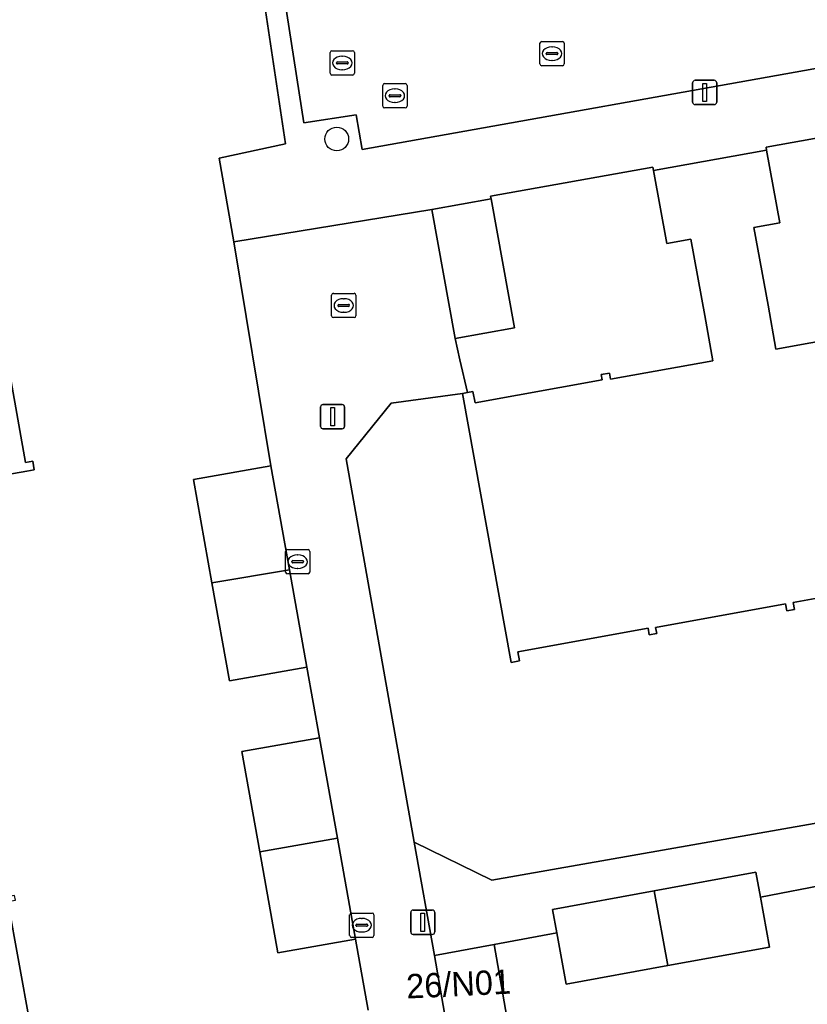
# Model space of a CAD drawing. Extents: x 157793 to 159380, y 380877 to 382313.
# Drawn here: x 158624.8 to 158657.22, y 381500.77 to 381541.31 of the extents above; entities that cross this region are included whole.
import ezdxf

# ---------------------------------------------------------------- set-up
doc = ezdxf.new("R2010")
doc.units = 0
for name, color, linetype in [('IMGEO_Boom', 7, 'Continuous'), ('IMGEO_Erf', 7, 'Continuous'), ('IMGEO_Kolk', 7, 'Continuous'), ('IMGEO_Lichtmast', 7, 'Continuous'), ('IMGEO_Pand', 7, 'Continuous'), ('IMGEO_Pand_nummerreeks', 7, 'Continuous'), ('IMGEO_Rijbaan_lokaal_open', 7, 'Continuous'), ('IMGEO_Rioolput', 7, 'Continuous'), ('IMGEO_Voetpad_open', 7, 'Continuous')]:
    doc.layers.add(name, color=color, linetype=linetype)

msp = doc.modelspace()

# ---------------------------------------------------------------- linework, layer by layer
at = {"layer": 'IMGEO_Boom'}
msp.add_circle((158637.848, 381536.398), 0.489, dxfattribs=at)
at = {"layer": 'IMGEO_Erf'}
for points in [[(158639.138, 381500.529), (158638.617, 381503.453), (158635.427, 381502.885), (158634.686, 381507.04), (158633.948, 381511.174), (158637.138, 381511.742), (158636.619, 381514.656), (158633.429, 381514.088), (158632.71, 381518.117), (158631.95, 381522.377), (158635.14, 381522.945), (158633.616, 381532.167), (158633.015, 381535.609), (158635.744, 381536.199), (158634.873, 381541.963)], [(158624.126, 381528.191), (158625.032, 381523.075), (158625.334, 381523.129), (158625.397, 381522.776), (158625.094, 381522.722), (158621.313, 381522.064)], [(158661.919, 381518.273), (158656.639, 381517.319), (158656.692, 381517.024), (158656.375, 381516.967), (158656.323, 381517.255), (158650.974, 381516.289), (158651.02, 381516.036), (158650.714, 381515.981), (158650.664, 381516.255), (158645.304, 381515.288), (158645.373, 381514.907), (158645.027, 381514.844), (158643.027, 381525.923), (158640.092, 381525.518), (158638.232, 381523.226), (158641.037, 381507.442), (158644.23, 381505.876), (158680.054, 381512.186)], [(158686.062, 381485.031), (158682.655, 381504.544), (158678.14, 381507.202), (158673.946, 381506.436), (158669.762, 381505.672), (158669.38, 381507.764), (158666.471, 381507.228), (158666.855, 381505.128), (158662.688, 381504.366), (158658.518, 381503.604), (158658.131, 381505.726), (158655.289, 381505.176), (158655.664, 381503.126), (158651.474, 381502.36), (158647.293, 381501.596), (158646.907, 381503.707), (158644.329, 381503.23), (158644.892, 381500)], [(158624.311, 381504.995), (158625.211, 381500)]]:
    msp.add_lwpolyline(points, dxfattribs=at)
for points in [[(158655.519, 381536.066), (158655.541, 381535.943), (158656.081, 381532.949), (158655.022, 381532.758), (158655.601, 381529.552), (158655.926, 381527.749), (158660.092, 381528.501), (158660.043, 381528.771), (158660.464, 381528.847), (158660.509, 381528.597), (158665.945, 381529.578), (158665.675, 381531.072), (158665.603, 381531.36), (158665.419, 381532.234), (158663.013, 381531.8), (158662.059, 381537.083), (158662.033, 381537.225)], [(158650.865, 381535.238), (158644.183, 381534.046), (158644.207, 381533.932), (158645.165, 381528.624), (158642.721, 381528.183), (158642.92, 381527.308), (158643.227, 381525.959), (158643.455, 381526.001), (158643.54, 381525.531), (158648.768, 381526.475), (158648.727, 381526.698), (158649.075, 381526.761), (158649.122, 381526.504), (158653.33, 381527.264), (158652.994, 381529.127), (158652.425, 381532.276), (158651.43, 381532.096), (158650.888, 381535.103)]]:
    msp.add_lwpolyline(points, close=True, dxfattribs=at)
at = {"layer": 'IMGEO_Kolk'}
for p, q in [((158646.21, 381539.488), (158646.21, 381540.34)), ((158646.285, 381540.414), (158647.137, 381540.414)), ((158647.211, 381540.34), (158647.211, 381539.488)), ((158646.469, 381539.908), (158646.469, 381539.92)), ((158646.907, 381539.871), (158646.509, 381539.871)), ((158646.512, 381539.957), (158646.91, 381539.957)), ((158646.698, 381540.194), (158646.723, 381540.194)), ((158646.953, 381539.92), (158646.953, 381539.908)), ((158646.721, 381539.634), (158646.696, 381539.634)), ((158647.137, 381539.414), (158646.285, 381539.414)), ((158637.636, 381529.117), (158637.636, 381529.969)), ((158637.711, 381530.043), (158638.563, 381530.043)), ((158638.124, 381529.823), (158638.149, 381529.823)), ((158638.637, 381529.969), (158638.637, 381529.117)), ((158637.895, 381529.537), (158637.895, 381529.549)), ((158638.333, 381529.5), (158637.935, 381529.5)), ((158637.938, 381529.586), (158638.336, 381529.586)), ((158638.379, 381529.549), (158638.379, 381529.537)), ((158638.563, 381529.043), (158637.711, 381529.043)), ((158638.147, 381529.263), (158638.122, 381529.263)), ((158635.74, 381518.567), (158635.74, 381519.419)), ((158635.815, 381519.493), (158636.667, 381519.493)), ((158636.228, 381519.273), (158636.253, 381519.273)), ((158636.741, 381519.419), (158636.741, 381518.567)), ((158635.999, 381518.987), (158635.999, 381518.999)), ((158636.437, 381518.95), (158636.039, 381518.95)), ((158636.042, 381519.036), (158636.44, 381519.036)), ((158636.483, 381518.999), (158636.483, 381518.987)), ((158636.667, 381518.493), (158635.815, 381518.493)), ((158636.251, 381518.713), (158636.226, 381518.713)), ((158638.38, 381503.599), (158638.38, 381504.451)), ((158638.455, 381504.525), (158639.307, 381504.525)), ((158638.868, 381504.305), (158638.893, 381504.305)), ((158639.381, 381504.451), (158639.381, 381503.599)), ((158638.639, 381504.019), (158638.639, 381504.031)), ((158639.077, 381503.982), (158638.679, 381503.982)), ((158638.682, 381504.068), (158639.08, 381504.068)), ((158639.123, 381504.031), (158639.123, 381504.019)), ((158639.307, 381503.525), (158638.455, 381503.525)), ((158638.891, 381503.745), (158638.866, 381503.745))]:
    msp.add_line(p, q, dxfattribs=at)
for points in [[(158646.21, 381539.488), (158646.21, 381540.34)], [(158646.285, 381540.414), (158647.137, 381540.414)], [(158647.211, 381540.34), (158647.211, 381539.488)], [(158647.137, 381539.414), (158646.285, 381539.414)], [(158637.636, 381529.117), (158637.636, 381529.969)], [(158637.711, 381530.043), (158638.563, 381530.043)], [(158638.637, 381529.969), (158638.637, 381529.117)], [(158638.563, 381529.043), (158637.711, 381529.043)], [(158635.74, 381518.567), (158635.74, 381519.419)], [(158635.815, 381519.493), (158636.667, 381519.493)], [(158636.741, 381519.419), (158636.741, 381518.567)], [(158636.667, 381518.493), (158635.815, 381518.493)], [(158638.38, 381503.599), (158638.38, 381504.451)], [(158638.455, 381504.525), (158639.307, 381504.525)], [(158639.381, 381504.451), (158639.381, 381503.599)], [(158639.307, 381503.525), (158638.455, 381503.525)]]:
    msp.add_lwpolyline(points, dxfattribs=at)
for centre, radius, start, end in [((158646.287, 381540.338), 0.0765, 91.552, 178.448), ((158646.287, 381540.338), 0.0765, 91.552, 178.448), ((158647.135, 381540.338), 0.0765, 1.552, 88.448), ((158647.135, 381540.338), 0.0765, 1.552, 88.448), ((158646.509, 381539.917), 0.0403, 85.8775, 175.7526), ((158646.506, 381539.907), 0.0366, 178.938, 274.7102), ((158646.91, 381539.914), 0.043, 264.8664, 352.4533), ((158646.914, 381539.919), 0.0386, 1.7309, 96.639), ((158646.287, 381539.49), 0.0765, 181.552, 268.448), ((158646.287, 381539.49), 0.0765, 181.552, 268.448), ((158647.135, 381539.49), 0.0765, 271.552, 358.448), ((158647.135, 381539.49), 0.0765, 271.552, 358.448), ((158637.713, 381529.967), 0.0765, 91.552, 178.448), ((158637.713, 381529.967), 0.0765, 91.552, 178.448), ((158638.561, 381529.967), 0.0765, 1.552, 88.448), ((158638.561, 381529.967), 0.0765, 1.552, 88.448), ((158637.935, 381529.546), 0.0403, 85.8775, 175.7526), ((158637.932, 381529.536), 0.0366, 178.938, 274.7102), ((158638.336, 381529.543), 0.043, 264.8664, 352.4533), ((158638.34, 381529.548), 0.0386, 1.7309, 96.639), ((158637.713, 381529.119), 0.0765, 181.552, 268.448), ((158637.713, 381529.119), 0.0765, 181.552, 268.448), ((158638.561, 381529.119), 0.0765, 271.552, 358.448), ((158638.561, 381529.119), 0.0765, 271.552, 358.448), ((158635.817, 381519.417), 0.0765, 91.552, 178.448), ((158635.817, 381519.417), 0.0765, 91.552, 178.448), ((158636.665, 381519.417), 0.0765, 1.552, 88.448), ((158636.665, 381519.417), 0.0765, 1.552, 88.448), ((158636.039, 381518.996), 0.0403, 85.8775, 175.7526), ((158636.036, 381518.986), 0.0366, 178.938, 274.7102), ((158636.44, 381518.993), 0.043, 264.8664, 352.4533), ((158636.444, 381518.998), 0.0386, 1.7309, 96.639), ((158635.817, 381518.569), 0.0765, 181.552, 268.448), ((158635.817, 381518.569), 0.0765, 181.552, 268.448), ((158636.665, 381518.569), 0.0765, 271.552, 358.448), ((158636.665, 381518.569), 0.0765, 271.552, 358.448), ((158638.457, 381504.449), 0.0765, 91.552, 178.448), ((158638.457, 381504.449), 0.0765, 91.552, 178.448), ((158639.305, 381504.449), 0.0765, 1.552, 88.448), ((158639.305, 381504.449), 0.0765, 1.552, 88.448), ((158638.679, 381504.028), 0.0403, 85.8775, 175.7526), ((158638.676, 381504.018), 0.0366, 178.938, 274.7102), ((158639.08, 381504.025), 0.043, 264.8664, 352.4533), ((158639.084, 381504.03), 0.0386, 1.7309, 96.639), ((158638.457, 381503.601), 0.0765, 181.552, 268.448), ((158638.457, 381503.601), 0.0765, 181.552, 268.448), ((158639.305, 381503.601), 0.0765, 271.552, 358.448), ((158639.305, 381503.601), 0.0765, 271.552, 358.448)]:
    msp.add_arc(centre, radius, start, end, dxfattribs=at)
for centre, major_axis, ratio, start_param, end_param in [((158646.697, 381539.914), (-0.387, 0.002), 0.722429, 4.712389, 7.853982), ((158646.722, 381539.914), (-0.39, 0.002), 0.717154, 1.570796, 4.712389), ((158638.123, 381529.543), (-0.387, 0.002), 0.722429, 4.712389, 7.853982), ((158638.148, 381529.543), (-0.39, 0.002), 0.717154, 1.570796, 4.712389), ((158636.227, 381518.993), (-0.387, 0.002), 0.722429, 4.712389, 7.853982), ((158636.252, 381518.993), (-0.39, 0.002), 0.717154, 1.570796, 4.712389), ((158638.867, 381504.025), (-0.387, 0.002), 0.722429, 4.712389, 7.853982), ((158638.892, 381504.025), (-0.39, 0.002), 0.717154, 1.570796, 4.712389)]:
    msp.add_ellipse(centre, major_axis=major_axis, ratio=ratio, start_param=start_param, end_param=end_param, dxfattribs=at)
at = {"layer": 'IMGEO_Lichtmast'}
for p, q in [((158652.497, 381537.915), (158652.497, 381538.715)), ((158652.497, 381538.715), (158652.497, 381537.915)), ((158652.597, 381538.815), (158653.387, 381538.815)), ((158653.387, 381538.815), (158652.597, 381538.815)), ((158653.487, 381538.715), (158653.487, 381537.915)), ((158653.487, 381537.915), (158653.487, 381538.715)), ((158653.387, 381537.815), (158652.597, 381537.815)), ((158652.597, 381537.815), (158653.387, 381537.815)), ((158637.181, 381524.565), (158637.181, 381525.365)), ((158637.181, 381525.365), (158637.181, 381524.565)), ((158637.281, 381525.465), (158638.071, 381525.465)), ((158638.071, 381525.465), (158637.281, 381525.465)), ((158638.171, 381525.365), (158638.171, 381524.565)), ((158638.171, 381524.565), (158638.171, 381525.365)), ((158638.071, 381524.465), (158637.281, 381524.465)), ((158637.281, 381524.465), (158638.071, 381524.465)), ((158640.993, 381504.646), (158641.783, 381504.646)), ((158641.783, 381504.646), (158640.993, 381504.646)), ((158640.893, 381503.746), (158640.893, 381504.546)), ((158640.893, 381504.546), (158640.893, 381503.746)), ((158641.883, 381504.546), (158641.883, 381503.746)), ((158641.883, 381503.746), (158641.883, 381504.546)), ((158641.783, 381503.646), (158640.993, 381503.646)), ((158640.993, 381503.646), (158641.783, 381503.646))]:
    msp.add_line(p, q, dxfattribs=at)
for points in [[(158652.917, 381538.69), (158653.067, 381538.69), (158653.067, 381537.94), (158652.917, 381537.94), (158652.917, 381538.69)], [(158637.601, 381525.34), (158637.751, 381525.34), (158637.751, 381524.59), (158637.601, 381524.59), (158637.601, 381525.34)], [(158641.313, 381504.521), (158641.463, 381504.521), (158641.463, 381503.771), (158641.313, 381503.771), (158641.313, 381504.521)]]:
    msp.add_lwpolyline(points, dxfattribs=at)
for centre, start, end in [((158652.597, 381538.715), 90, 180), ((158652.597, 381538.715), 90, 180), ((158653.387, 381538.715), 0, 90), ((158653.387, 381538.715), 360, 90), ((158652.597, 381537.915), 180, 270), ((158652.597, 381537.915), 180, 270), ((158653.387, 381537.915), 270, 0), ((158653.387, 381537.915), 270, 0), ((158637.281, 381525.365), 90, 180), ((158637.281, 381525.365), 90, 180), ((158638.071, 381525.365), 0, 90), ((158638.071, 381525.365), 360, 90), ((158637.281, 381524.565), 180, 270), ((158637.281, 381524.565), 180, 270), ((158638.071, 381524.565), 270, 0), ((158638.071, 381524.565), 270, 0), ((158640.993, 381504.546), 90, 180), ((158640.993, 381504.546), 90, 180), ((158641.783, 381504.546), 0, 90), ((158641.783, 381504.546), 360, 90), ((158640.993, 381503.746), 180, 270), ((158640.993, 381503.746), 180, 270), ((158641.783, 381503.746), 270, 0), ((158641.783, 381503.746), 270, 0)]:
    msp.add_arc(centre, 0.1, start, end, dxfattribs=at)
at = {"layer": 'IMGEO_Pand'}
msp.add_lwpolyline([(158660.092, 381528.501), (158655.926, 381527.749), (158655.601, 381529.552), (158655.022, 381532.758), (158656.081, 381532.949), (158655.541, 381535.943), (158650.888, 381535.103), (158651.43, 381532.096), (158652.425, 381532.276), (158652.994, 381529.127), (158653.33, 381527.264), (158649.122, 381526.504), (158649.075, 381526.761), (158648.727, 381526.698), (158648.768, 381526.475), (158643.54, 381525.531), (158643.455, 381526.001), (158643.227, 381525.959), (158643.027, 381525.923), (158645.027, 381514.844), (158645.373, 381514.907), (158645.304, 381515.288), (158650.664, 381516.255), (158650.714, 381515.981), (158651.02, 381516.036), (158650.974, 381516.289), (158656.323, 381517.255), (158656.375, 381516.967), (158656.692, 381517.024), (158656.639, 381517.319), (158661.919, 381518.273)], dxfattribs=at)
for points in [[(158642.721, 381528.183), (158645.165, 381528.624), (158644.207, 381533.932), (158641.763, 381533.491)], [(158624.328, 381528.429), (158613.989, 381526.564), (158613.774, 381527.782), (158608.782, 381526.898), (158609.191, 381524.586), (158614.18, 381525.469), (158614.84, 381521.74), (158614.936, 381521.196), (158614.997, 381520.899), (158621.313, 381522.064), (158625.094, 381522.722), (158625.397, 381522.776), (158625.334, 381523.129), (158625.032, 381523.075), (158624.126, 381528.191), (158624.363, 381528.233)], [(158635.904, 381518.662), (158635.14, 381522.945), (158631.95, 381522.377), (158632.71, 381518.117)], [(158635.904, 381518.662), (158632.71, 381518.117), (158633.429, 381514.088), (158636.619, 381514.656)], [(158634.686, 381507.04), (158637.876, 381507.605), (158637.138, 381511.742), (158633.948, 381511.174)], [(158634.686, 381507.04), (158635.427, 381502.885), (158638.617, 381503.453), (158637.876, 381507.605)], [(158651.474, 381502.36), (158655.664, 381503.126), (158655.289, 381505.176), (158655.101, 381506.206), (158650.911, 381505.44)], [(158651.474, 381502.36), (158650.911, 381505.44), (158646.73, 381504.676), (158646.907, 381503.707), (158647.293, 381501.596)], [(158624.311, 381504.995), (158624.622, 381505.05), (158624.586, 381505.252), (158613.924, 381503.364), (158613.952, 381503.207), (158614.252, 381503.26), (158614.832, 381500), (158615.198, 381497.942), (158614.913, 381497.892), (158614.936, 381497.764), (158625.543, 381499.644), (158625.53, 381499.717), (158625.27, 381499.671), (158625.211, 381500)], [(158644.329, 381503.23), (158641.867, 381502.78), (158642.354, 381500), (158642.655, 381498.282), (158645.113, 381498.733), (158644.892, 381500)]]:
    msp.add_lwpolyline(points, close=True, dxfattribs=at)
at = {"layer": 'IMGEO_Rijbaan_lokaal_open'}
msp.add_lwpolyline([(158676.271, 381559.228), (158675.465, 381563.711), (158634.627, 381556.496), (158633.506, 381555.299), (158634.373, 381550.757), (158636.492, 381537.068), (158638.643, 381537.396), (158638.901, 381535.971), (158679.152, 381543.167), (158678.362, 381547.508)], close=True, dxfattribs=at)
at = {"layer": 'IMGEO_Rioolput'}
for p, q in [((158637.576, 381539.105), (158637.576, 381539.957)), ((158637.651, 381540.031), (158638.503, 381540.031)), ((158638.577, 381539.957), (158638.577, 381539.105)), ((158637.835, 381539.525), (158637.835, 381539.537)), ((158638.273, 381539.488), (158637.875, 381539.488)), ((158637.878, 381539.574), (158638.276, 381539.574)), ((158638.064, 381539.811), (158638.089, 381539.811)), ((158638.319, 381539.537), (158638.319, 381539.525)), ((158638.087, 381539.251), (158638.062, 381539.251)), ((158638.503, 381539.031), (158637.651, 381539.031)), ((158639.817, 381538.68), (158640.669, 381538.68)), ((158639.742, 381537.754), (158639.742, 381538.606)), ((158640.23, 381538.46), (158640.255, 381538.46)), ((158640.743, 381538.606), (158640.743, 381537.754)), ((158640.001, 381538.174), (158640.001, 381538.186)), ((158640.439, 381538.137), (158640.041, 381538.137)), ((158640.044, 381538.223), (158640.442, 381538.223)), ((158640.253, 381537.9), (158640.228, 381537.9)), ((158640.485, 381538.186), (158640.485, 381538.174)), ((158640.669, 381537.68), (158639.817, 381537.68))]:
    msp.add_line(p, q, dxfattribs=at)
for points in [[(158637.576, 381539.105), (158637.576, 381539.957)], [(158637.651, 381540.031), (158638.503, 381540.031)], [(158638.577, 381539.957), (158638.577, 381539.105)], [(158638.503, 381539.031), (158637.651, 381539.031)], [(158639.817, 381538.68), (158640.669, 381538.68)], [(158639.742, 381537.754), (158639.742, 381538.606)], [(158640.743, 381538.606), (158640.743, 381537.754)], [(158640.669, 381537.68), (158639.817, 381537.68)]]:
    msp.add_lwpolyline(points, dxfattribs=at)
for centre, radius, start, end in [((158637.653, 381539.955), 0.0765, 91.552, 178.448), ((158637.653, 381539.955), 0.0765, 91.552, 178.448), ((158638.501, 381539.955), 0.0765, 1.552, 88.448), ((158638.501, 381539.955), 0.0765, 1.552, 88.448), ((158637.875, 381539.534), 0.0403, 85.8775, 175.7526), ((158637.872, 381539.524), 0.0366, 178.938, 274.7102), ((158638.276, 381539.531), 0.043, 264.8664, 352.4533), ((158638.28, 381539.536), 0.0386, 1.7309, 96.639), ((158637.653, 381539.107), 0.0765, 181.552, 268.448), ((158637.653, 381539.107), 0.0765, 181.552, 268.448), ((158638.501, 381539.107), 0.0765, 271.552, 358.448), ((158638.501, 381539.107), 0.0765, 271.552, 358.448), ((158639.819, 381538.604), 0.0765, 91.552, 178.448), ((158639.819, 381538.604), 0.0765, 91.552, 178.448), ((158640.667, 381538.604), 0.0765, 1.552, 88.448), ((158640.667, 381538.604), 0.0765, 1.552, 88.448), ((158640.041, 381538.183), 0.0403, 85.8775, 175.7526), ((158640.038, 381538.173), 0.0366, 178.938, 274.7102), ((158640.442, 381538.18), 0.043, 264.8664, 352.4533), ((158640.446, 381538.185), 0.0386, 1.7309, 96.639), ((158639.819, 381537.756), 0.0765, 181.552, 268.448), ((158639.819, 381537.756), 0.0765, 181.552, 268.448), ((158640.667, 381537.756), 0.0765, 271.552, 358.448), ((158640.667, 381537.756), 0.0765, 271.552, 358.448)]:
    msp.add_arc(centre, radius, start, end, dxfattribs=at)
for centre, major_axis, ratio, start_param, end_param in [((158638.063, 381539.531), (-0.387, 0.002), 0.722429, 4.712389, 7.853982), ((158638.088, 381539.531), (-0.39, 0.002), 0.717154, 1.570796, 4.712389), ((158640.229, 381538.18), (-0.387, 0.002), 0.722429, 4.712389, 7.853982), ((158640.254, 381538.18), (-0.39, 0.002), 0.717154, 1.570796, 4.712389)]:
    msp.add_ellipse(centre, major_axis=major_axis, ratio=ratio, start_param=start_param, end_param=end_param, dxfattribs=at)
at = {"layer": 'IMGEO_Voetpad_open'}
for points in [[(158679.152, 381543.167), (158638.901, 381535.971), (158638.643, 381537.396), (158636.492, 381537.068), (158634.373, 381550.757)], [(158634.873, 381541.963), (158635.744, 381536.199), (158633.015, 381535.609), (158633.616, 381532.167), (158641.763, 381533.491), (158644.207, 381533.932), (158644.183, 381534.046), (158650.865, 381535.238), (158650.888, 381535.103), (158655.541, 381535.943), (158655.519, 381536.066), (158662.033, 381537.225), (158662.059, 381537.083), (158662.635, 381537.187), (158664.465, 381537.518), (158665.555, 381537.838), (158678.831, 381540.225), (158684.288, 381541.206), (158684.04, 381542.58)], [(158642.354, 381500), (158641.867, 381502.78), (158641.037, 381507.442), (158638.232, 381523.226), (158640.092, 381525.518), (158643.027, 381525.923), (158643.227, 381525.959), (158642.92, 381527.308), (158642.721, 381528.183), (158641.763, 381533.491), (158633.616, 381532.167), (158635.14, 381522.945), (158635.904, 381518.662), (158636.619, 381514.656), (158637.138, 381511.742), (158637.876, 381507.605), (158638.617, 381503.453), (158639.138, 381500.529)], [(158680.054, 381512.186), (158644.23, 381505.876), (158641.037, 381507.442), (158641.867, 381502.78), (158644.329, 381503.23), (158646.907, 381503.707), (158646.73, 381504.676), (158650.911, 381505.44), (158655.101, 381506.206), (158655.289, 381505.176), (158658.131, 381505.726)]]:
    msp.add_lwpolyline(points, dxfattribs=at)

# ---------------------------------------------------------------- texts
at = {"layer": 'IMGEO_Pand_nummerreeks'}
msp.add_text('26/N01', height=1, rotation=2.7263, dxfattribs=at).set_placement((158640.733, 381501.004))

doc.saveas('drawing.dxf')
